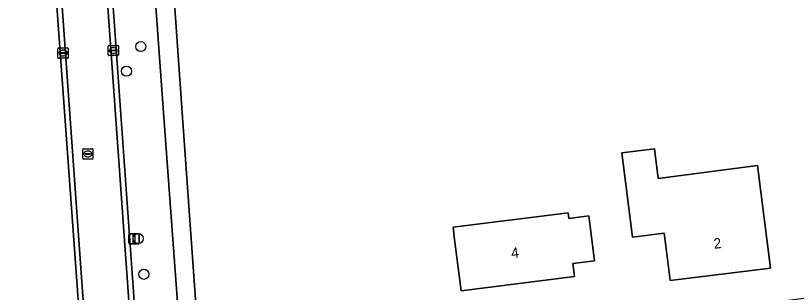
# Model space of a CAD drawing. Extents: x 162661 to 163484, y 380247 to 381230.
# Drawn here: x 163014.3 to 163090.1, y 380733 to 380759.9 of the extents above; entities that cross this region are included whole.
import ezdxf

# ---------------------------------------------------------------- set-up
doc = ezdxf.new("R2010")
doc.units = 0
for name, color, linetype in [('IMGEO_Boom', 7, 'Continuous'), ('IMGEO_Erf', 7, 'Continuous'), ('IMGEO_Groenvoorziening', 7, 'Continuous'), ('IMGEO_Kolk', 7, 'Continuous'), ('IMGEO_Lichtmast', 7, 'Continuous'), ('IMGEO_Pand', 7, 'Continuous'), ('IMGEO_Pand_nummerreeks', 7, 'Continuous'), ('IMGEO_Rijbaan_lokaal_gesloten', 7, 'Continuous'), ('IMGEO_Rijbaan_lokaal_open', 7, 'Continuous'), ('IMGEO_Rioolput', 7, 'Continuous'), ('IMGEO_Voetpad_open', 7, 'Continuous')]:
    doc.layers.add(name, color=color, linetype=linetype)

msp = doc.modelspace()

# ---------------------------------------------------------------- linework, layer by layer
at = {"layer": 'IMGEO_Boom'}
for centre in [(163026.43, 380756.866), (163025.041, 380754.477), (163026.179, 380738.227), (163026.732, 380734.757)]:
    msp.add_circle(centre, 0.489, dxfattribs=at)
at = {"layer": 'IMGEO_Erf'}
for points in [[(163028.488, 380778.563), (163028.665, 380775.858), (163029.443, 380764.786), (163030.493, 380750), (163032.814, 380717.345), (163058.503, 380720.872), (163058.785, 380720.911), (163058.335, 380728.365), (163094.742, 380732.927), (163096.39, 380733.078), (163096.353, 380733.518), (163095.175, 380750), (163092.778, 380783.508), (163089.971, 380783.193), (163089.993, 380782.992), (163039.001, 380776.996), (163034.619, 380776.499)], [(162888.533, 380682.733), (162890.304, 380683.193), (162893.654, 380683.844), (162906.385, 380686.664), (162922.862, 380690.134), (162959.082, 380697.976), (162959.104, 380697.745), (162960.218, 380697.693), (162960.658, 380709.32), (162979.352, 380711.896), (163000, 380714.787), (163011.404, 380716.387), (163013.306, 380716.65), (163020.234, 380717.148), (163020.498, 380717.167), (163021.448, 380717.228), (163021.353, 380718.534), (163017.796, 380767.498)]]:
    msp.add_lwpolyline(points, dxfattribs=at)
for points in [[(163077.528, 380736.744), (163077.271, 380738.758), (163074.196, 380738.366), (163073.155, 380746.54), (163076.329, 380746.945), (163076.695, 380744.068), (163086.336, 380745.305), (163087.599, 380735.355), (163077.857, 380734.159)], [(163056.925, 380738.122), (163056.777, 380739.329), (163067.939, 380740.725), (163068.006, 380740.189), (163069.961, 380740.434), (163070.507, 380736.07), (163068.411, 380735.807), (163068.57, 380734.539), (163057.546, 380733.16)]]:
    msp.add_lwpolyline(points, close=True, dxfattribs=at)
at = {"layer": 'IMGEO_Groenvoorziening'}
msp.add_lwpolyline([(163022.669, 380775.611), (163023.223, 380767.983), (163026.572, 380721.261), (163026.708, 380719.363), (163026.915, 380716.475), (163031.09, 380717.016), (163030.895, 380719.695), (163030.762, 380721.511), (163028.686, 380750), (163026.813, 380775.509)], dxfattribs=at)
at = {"layer": 'IMGEO_Kolk'}
for p, q in [((163018.383, 380755.809), (163018.383, 380756.661)), ((163018.458, 380756.735), (163019.31, 380756.735)), ((163019.384, 380756.661), (163019.384, 380755.809)), ((163023.264, 380756.061), (163023.264, 380756.913)), ((163023.339, 380756.987), (163024.191, 380756.987)), ((163023.752, 380756.767), (163023.777, 380756.767)), ((163024.265, 380756.913), (163024.265, 380756.061)), ((163018.642, 380756.229), (163018.642, 380756.241)), ((163019.08, 380756.192), (163018.682, 380756.192)), ((163018.685, 380756.278), (163019.083, 380756.278)), ((163018.894, 380755.955), (163018.869, 380755.955)), ((163018.871, 380756.515), (163018.896, 380756.515)), ((163019.126, 380756.241), (163019.126, 380756.229)), ((163024.191, 380755.987), (163023.339, 380755.987)), ((163023.523, 380756.481), (163023.523, 380756.493)), ((163023.961, 380756.444), (163023.563, 380756.444)), ((163023.566, 380756.53), (163023.964, 380756.53)), ((163023.775, 380756.207), (163023.75, 380756.207)), ((163024.007, 380756.493), (163024.007, 380756.481)), ((163019.31, 380755.735), (163018.458, 380755.735))]:
    msp.add_line(p, q, dxfattribs=at)
for points in [[(163018.383, 380755.809), (163018.383, 380756.661)], [(163018.458, 380756.735), (163019.31, 380756.735)], [(163019.384, 380756.661), (163019.384, 380755.809)], [(163023.264, 380756.061), (163023.264, 380756.913)], [(163023.339, 380756.987), (163024.191, 380756.987)], [(163024.265, 380756.913), (163024.265, 380756.061)], [(163024.191, 380755.987), (163023.339, 380755.987)], [(163019.31, 380755.735), (163018.458, 380755.735)]]:
    msp.add_lwpolyline(points, dxfattribs=at)
for centre, radius, start, end in [((163018.46, 380756.659), 0.0765, 91.55205, 178.44795), ((163018.46, 380756.659), 0.0765, 91.55205, 178.44795), ((163019.308, 380756.659), 0.0765, 1.55205, 88.44795), ((163019.308, 380756.659), 0.0765, 1.55205, 88.44795), ((163023.341, 380756.911), 0.0765, 91.55205, 178.44795), ((163023.341, 380756.911), 0.0765, 91.55205, 178.44795), ((163024.189, 380756.911), 0.0765, 1.55205, 88.44795), ((163024.189, 380756.911), 0.0765, 1.55205, 88.44795), ((163018.682, 380756.238), 0.0403, 85.87752, 175.75265), ((163018.679, 380756.228), 0.0366, 178.93798, 274.71019), ((163019.083, 380756.235), 0.043, 264.86636, 352.45326), ((163019.087, 380756.24), 0.0386, 1.73085, 96.63898), ((163023.341, 380756.063), 0.0765, 181.55205, 268.44795), ((163023.341, 380756.063), 0.0765, 181.55205, 268.44795), ((163023.563, 380756.49), 0.0403, 85.87752, 175.75265), ((163023.56, 380756.48), 0.0366, 178.93798, 274.71019), ((163023.964, 380756.487), 0.043, 264.86636, 352.45326), ((163023.968, 380756.492), 0.0386, 1.73085, 96.63898), ((163024.189, 380756.063), 0.0765, 271.55205, 358.44795), ((163024.189, 380756.063), 0.0765, 271.55205, 358.44795), ((163018.46, 380755.811), 0.0765, 181.55205, 268.44795), ((163018.46, 380755.811), 0.0765, 181.55205, 268.44795), ((163019.308, 380755.811), 0.0765, 271.55205, 358.44795), ((163019.308, 380755.811), 0.0765, 271.55205, 358.44795)]:
    msp.add_arc(centre, radius, start, end, dxfattribs=at)
for centre, major_axis, ratio, start_param, end_param in [((163023.751, 380756.487), (-0.387, 0.002), 0.722429, 4.712389, 7.853982), ((163023.776, 380756.487), (-0.39, 0.002), 0.717154, 1.570796, 4.712389), ((163018.87, 380756.235), (-0.387, 0.002), 0.722429, 4.712389, 7.853982), ((163018.895, 380756.235), (-0.39, 0.002), 0.717154, 1.570796, 4.712389)]:
    msp.add_ellipse(centre, major_axis=major_axis, ratio=ratio, start_param=start_param, end_param=end_param, dxfattribs=at)
at = {"layer": 'IMGEO_Lichtmast'}
for p, q in [((163025.271, 380737.801), (163025.271, 380738.601)), ((163025.271, 380738.601), (163025.271, 380737.801)), ((163025.371, 380738.701), (163026.161, 380738.701)), ((163026.161, 380738.701), (163025.371, 380738.701)), ((163026.261, 380738.601), (163026.261, 380737.801)), ((163026.261, 380737.801), (163026.261, 380738.601)), ((163026.161, 380737.701), (163025.371, 380737.701)), ((163025.371, 380737.701), (163026.161, 380737.701))]:
    msp.add_line(p, q, dxfattribs=at)
msp.add_lwpolyline([(163025.691, 380738.576), (163025.841, 380738.576), (163025.841, 380737.826), (163025.691, 380737.826), (163025.691, 380738.576)], dxfattribs=at)
for centre, start, end in [((163025.371, 380738.601), 90, 180), ((163025.371, 380738.601), 90, 180), ((163026.161, 380738.601), 0, 90), ((163026.161, 380738.601), 360, 90), ((163025.371, 380737.801), 180, 270), ((163025.371, 380737.801), 180, 270), ((163026.161, 380737.801), 270, 0), ((163026.161, 380737.801), 270, 0)]:
    msp.add_arc(centre, 0.1, start, end, dxfattribs=at)
at = {"layer": 'IMGEO_Pand'}
for points in [[(163077.528, 380736.744), (163077.857, 380734.159), (163087.599, 380735.355), (163086.336, 380745.305), (163076.695, 380744.068), (163076.329, 380746.945), (163073.155, 380746.54), (163074.196, 380738.366), (163077.271, 380738.758)], [(163069.961, 380740.434), (163068.006, 380740.189), (163067.939, 380740.725), (163056.777, 380739.329), (163056.925, 380738.122), (163057.546, 380733.16), (163068.57, 380734.539), (163068.411, 380735.807), (163070.507, 380736.07)]]:
    msp.add_lwpolyline(points, close=True, dxfattribs=at)
at = {"layer": 'IMGEO_Rijbaan_lokaal_gesloten'}
for points in [[(163022.717, 380767.964), (163022.107, 380776.024), (163017.916, 380772.446), (163017.988, 380771.487), (163018.303, 380767.59), (163023.593, 380693.674), (163033.38, 380556.929), (163037.467, 380499.08), (163041.077, 380447.98)], [(163045.357, 380450.111), (163037.801, 380557.176), (163035.712, 380586.364), (163022.717, 380767.964)]]:
    msp.add_lwpolyline(points, dxfattribs=at)
at = {"layer": 'IMGEO_Rijbaan_lokaal_open'}
msp.add_lwpolyline([(163033.271, 380627.788), (163032.933, 380632.503), (163032.35, 380640.643), (163032.268, 380641.786), (163031.918, 380646.673), (163031.788, 380648.483), (163031.564, 380651.615), (163031.437, 380653.379), (163030.618, 380664.808), (163030.444, 380667.23), (163029.807, 380676.123), (163028.549, 380693.672), (163028.375, 380696.096), (163028.189, 380698.698), (163028.013, 380701.152), (163027.041, 380714.717), (163026.915, 380716.475), (163026.708, 380719.363), (163026.572, 380721.261), (163023.223, 380767.983), (163022.669, 380775.611), (163022.107, 380776.024), (163022.717, 380767.964), (163035.712, 380586.364)], dxfattribs=at)
msp.add_lwpolyline([(163018.303, 380767.59), (163017.988, 380771.487), (163017.916, 380772.446), (163017.417, 380772.498), (163017.545, 380770.745), (163017.796, 380767.498), (163021.353, 380718.534), (163021.448, 380717.228), (163021.699, 380713.779), (163022.803, 380698.427), (163023.049, 380694.972), (163023.144, 380693.642), (163023.593, 380693.674)], close=True, dxfattribs=at)
at = {"layer": 'IMGEO_Rioolput'}
for p, q in [((163020.789, 380746.022), (163020.789, 380746.874)), ((163020.864, 380746.948), (163021.716, 380746.948)), ((163021.79, 380746.874), (163021.79, 380746.022)), ((163021.048, 380746.442), (163021.048, 380746.454)), ((163021.486, 380746.405), (163021.088, 380746.405)), ((163021.091, 380746.491), (163021.489, 380746.491)), ((163021.3, 380746.168), (163021.275, 380746.168)), ((163021.277, 380746.728), (163021.302, 380746.728)), ((163021.532, 380746.454), (163021.532, 380746.442)), ((163021.716, 380745.948), (163020.864, 380745.948))]:
    msp.add_line(p, q, dxfattribs=at)
for points in [[(163020.789, 380746.022), (163020.789, 380746.874)], [(163020.864, 380746.948), (163021.716, 380746.948)], [(163021.79, 380746.874), (163021.79, 380746.022)], [(163021.716, 380745.948), (163020.864, 380745.948)]]:
    msp.add_lwpolyline(points, dxfattribs=at)
for centre, radius, start, end in [((163020.866, 380746.872), 0.0765, 91.55205, 178.44795), ((163020.866, 380746.872), 0.0765, 91.55205, 178.44795), ((163021.714, 380746.872), 0.0765, 1.55205, 88.44795), ((163021.714, 380746.872), 0.0765, 1.55205, 88.44795), ((163020.866, 380746.024), 0.0765, 181.55205, 268.44795), ((163020.866, 380746.024), 0.0765, 181.55205, 268.44795), ((163021.088, 380746.451), 0.0403, 85.87752, 175.75265), ((163021.085, 380746.441), 0.0366, 178.93798, 274.71019), ((163021.489, 380746.448), 0.043, 264.86636, 352.45326), ((163021.493, 380746.453), 0.0386, 1.73085, 96.63898), ((163021.714, 380746.024), 0.0765, 271.55205, 358.44795), ((163021.714, 380746.024), 0.0765, 271.55205, 358.44795)]:
    msp.add_arc(centre, radius, start, end, dxfattribs=at)
for centre, major_axis, ratio, start_param, end_param in [((163021.276, 380746.448), (-0.387, 0.002), 0.722429, 4.712389, 7.853982), ((163021.301, 380746.448), (-0.39, 0.002), 0.717154, 1.570796, 4.712389)]:
    msp.add_ellipse(centre, major_axis=major_axis, ratio=ratio, start_param=start_param, end_param=end_param, dxfattribs=at)
at = {"layer": 'IMGEO_Voetpad_open'}
for points in [[(163026.504, 380779.719), (163026.813, 380775.509), (163028.686, 380750), (163030.762, 380721.511)], [(163070.497, 380590.125), (163070.867, 380590.166), (163070.696, 380591.934), (163070.481, 380591.912), (163067.753, 380591.633), (163041.973, 380588.769), (163037.446, 380652.111), (163063.957, 380655.14), (163064.179, 380655.165), (163064.055, 380657.039), (163063.757, 380657.004), (163037.315, 380653.943), (163032.944, 380715.524), (163058.632, 380719.002), (163058.898, 380719.038), (163058.785, 380720.911), (163058.503, 380720.872), (163032.814, 380717.345), (163030.493, 380750), (163029.443, 380764.786), (163028.665, 380775.858), (163028.488, 380778.563), (163028.12, 380778.882)]]:
    msp.add_lwpolyline(points, dxfattribs=at)

# ---------------------------------------------------------------- texts
at = {"layer": 'IMGEO_Pand_nummerreeks'}
for s, rotation, p in [('2', 6.99903, (163082.146, 380737.224)), ('4', 7.13013, (163062.472, 380736.316))]:
    msp.add_text(s, height=1, rotation=rotation, dxfattribs=at).set_placement(p)

doc.saveas('drawing.dxf')
